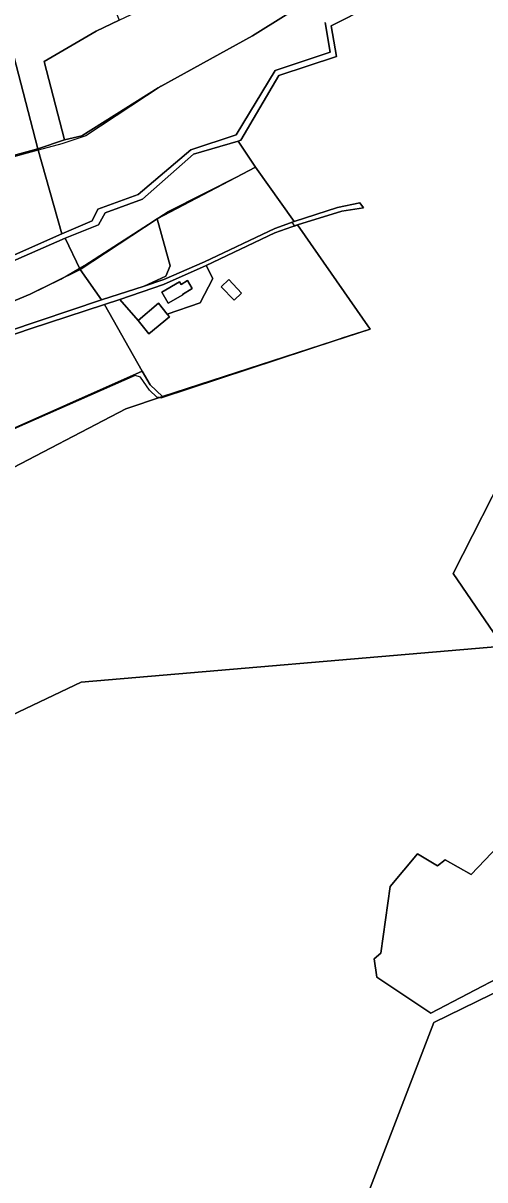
# Model space of a CAD drawing. Extents: x -477304 to -465429, y -1159113 to -1149210.
# Drawn here: x -471430.5 to -471231.3, y -1151728.9 to -1151230 of the extents above; entities that cross this region are included whole.
import ezdxf

# ---------------------------------------------------------------- set-up
doc = ezdxf.new("R2010")
doc.units = 0
for name, color, linetype in [('BPEJ_s', 7, 'Continuous'), ('orna_s', 7, 'Continuous'), ('ostatni_s', 7, 'Continuous'), ('PUPFL_s', 7, 'Continuous'), ('trav_porost_s', 7, 'Continuous'), ('voda_s', 7, 'Continuous')]:
    doc.layers.add(name, color=color, linetype=linetype)

msp = doc.modelspace()

# ---------------------------------------------------------------- linework, layer by layer
at = {"layer": 'BPEJ_s'}
for points in [[(-471303.66, -1151217.91), (-471331.56, -1151235.48), (-471370.87, -1151257.11), (-471403.48, -1151278.65), (-471413.72, -1151282.07), (-471423.99, -1151284.84), (-471454.69, -1151293.11), (-471587.92, -1151331.26), (-471588.58, -1151328.89), (-471589.57, -1151329.16), (-471601.74, -1151285.06), (-471504.5, -1151258.39), (-471437.58, -1151240.24), (-471446.73, -1151206.14)], [(-471303.66, -1151217.91), (-471331.56, -1151235.48), (-471370.87, -1151257.11), (-471403.48, -1151278.65), (-471413.72, -1151282.07), (-471423.99, -1151284.84), (-471454.69, -1151293.11), (-471587.92, -1151331.26), (-471588.58, -1151328.89), (-471589.57, -1151329.16), (-471601.74, -1151285.06), (-471504.5, -1151258.39), (-471437.58, -1151240.24), (-471446.73, -1151206.14)], [(-471438.11, -1151351.34), (-471427.49, -1151346.95), (-471414.26, -1151340.37), (-471406.13, -1151335.63), (-471403.91, -1151334.33), (-471367.86, -1151311.29), (-471336.85, -1151295.58), (-471330.16, -1151292.07), (-471313.48, -1151315.47), (-471314.58, -1151315.87), (-471313.42, -1151317.48), (-471312.12, -1151317.03), (-471280.79, -1151361.92), (-471293.04, -1151365.9), (-471295.11, -1151366.75), (-471371.06, -1151391.71), (-471371.88, -1151391.51), (-471372.76, -1151391.29), (-471375.96, -1151388.3), (-471379.8, -1151382.75), (-471382.15, -1151381.9), (-471444.55, -1151409.47)], [(-471438.11, -1151351.34), (-471427.49, -1151346.95), (-471414.26, -1151340.37), (-471406.13, -1151335.63), (-471403.91, -1151334.33), (-471367.86, -1151311.29), (-471336.85, -1151295.58), (-471330.16, -1151292.07), (-471313.48, -1151315.47), (-471314.58, -1151315.87), (-471313.42, -1151317.48), (-471312.12, -1151317.03), (-471280.79, -1151361.92), (-471293.04, -1151365.9), (-471295.11, -1151366.75), (-471371.06, -1151391.71), (-471371.88, -1151391.51), (-471372.76, -1151391.29), (-471375.96, -1151388.3), (-471379.8, -1151382.75), (-471382.15, -1151381.9), (-471444.55, -1151409.47)]]:
    msp.add_lwpolyline(points, dxfattribs=at)
at = {"layer": 'orna_s'}
for points in [[(-471352.18, -1151332.88), (-471369.76, -1151340.52), (-471378.25, -1151343.5), (-471368.96, -1151339.13), (-471367.01, -1151334.63), (-471372.62, -1151314.36), (-471330.16, -1151292.07), (-471313.48, -1151315.47), (-471321.92, -1151318.54)], [(-471368.96, -1151339.13), (-471378.25, -1151343.5), (-471396.6, -1151349.29), (-471405.86, -1151336.19), (-471372.62, -1151314.36), (-471367.01, -1151334.63)]]:
    msp.add_lwpolyline(points, close=True, dxfattribs=at)
at = {"layer": 'ostatni_s'}
msp.add_lwpolyline([(-471436.73, -1151362.87), (-471396.6, -1151349.29), (-471378.25, -1151343.5), (-471369.76, -1151340.52), (-471352.18, -1151332.88), (-471321.92, -1151318.54), (-471313.48, -1151315.47), (-471294.78, -1151309.43), (-471285.17, -1151307.53), (-471283.57, -1151309.67), (-471292.91, -1151311.07), (-471312.12, -1151317.03), (-471321.81, -1151320.37), (-471351.58, -1151334.56), (-471369.87, -1151342.64), (-471388.73, -1151349.16), (-471395.34, -1151351.34), (-471427.43, -1151361.82), (-471438.36, -1151365.63)], dxfattribs=at)
for points in [[(-471354.06, -1151350.57), (-471368.31, -1151355.45), (-471372.11, -1151350.78), (-471380.9, -1151358.26), (-471388.73, -1151349.16), (-471369.87, -1151342.64), (-471351.58, -1151334.56), (-471348.66, -1151340.12)], [(-471361.73, -1151347.01), (-471357.56, -1151344.5), (-471359.58, -1151341.05), (-471362.33, -1151342.67), (-471362.99, -1151341.55), (-471370.66, -1151345.96), (-471367.88, -1151350.79), (-471361.59, -1151347.24)], [(-471359.58, -1151341.05), (-471357.56, -1151344.5), (-471361.73, -1151347.01), (-471361.59, -1151347.24), (-471367.88, -1151350.79), (-471370.66, -1151345.96), (-471362.99, -1151341.55), (-471362.33, -1151342.67)], [(-471341.8, -1151340.56), (-471336.22, -1151346.38), (-471339.46, -1151349.44), (-471345.05, -1151343.65)], [(-471368.31, -1151355.45), (-471367.38, -1151356.59), (-471376.19, -1151363.98), (-471380.9, -1151358.26), (-471372.11, -1151350.78)]]:
    msp.add_lwpolyline(points, close=True, dxfattribs=at)
at = {"layer": 'PUPFL_s'}
for points in [[(-471524.69, -1151186.42), (-471504.5, -1151258.39), (-471601.74, -1151285.06), (-471589.57, -1151329.16), (-471424.19, -1151284.14), (-471413.81, -1151320.86), (-471457.6, -1151340.23), (-471472.99, -1151339.54), (-471498.58, -1151351.93), (-471524.92, -1151359.99), (-471558.79, -1151374.97), (-471573.73, -1151373.32), (-471599, -1151387.8), (-471632.99, -1151393.88), (-471726.91, -1151425.85), (-471746.79, -1151436.31), (-471756.32, -1151453.07), (-471786.14, -1151463.35), (-471791.52, -1151474.22), (-471824.53, -1151462.29)], [(-471300.19, -1151229.63), (-471297.99, -1151242.43), (-471321.78, -1151250.43), (-471338.51, -1151278.19), (-471358.19, -1151284.63), (-471380.8, -1151303.85), (-471398.19, -1151310.15), (-471400.65, -1151315.28), (-471413.81, -1151320.86), (-471424.19, -1151284.14), (-471412.68, -1151280.38), (-471405.2, -1151278.61), (-471372.22, -1151257.85), (-471331.56, -1151235.48), (-471303.66, -1151217.91)], [(-471441.38, -1151425.06), (-471386.22, -1151396.34), (-471370.32, -1151390.98), (-471280.79, -1151361.92), (-471312.12, -1151317.03), (-471292.91, -1151311.07), (-471283.57, -1151309.67), (-471285.17, -1151307.53), (-471294.78, -1151309.43), (-471313.48, -1151315.47), (-471330.16, -1151292.07), (-471337.73, -1151280.83), (-471336.57, -1151280.52), (-471320.13, -1151252.52), (-471295.24, -1151244.41), (-471297.6, -1151231.09), (-471280.72, -1151222.61)], [(-471219.82, -1151417.84), (-471244.99, -1151467.4), (-471223.54, -1151498.69), (-471405.46, -1151514.25), (-471435.37, -1151528.48)], [(-471204.1, -1151636.98), (-471253.24, -1151661.08), (-471321.59, -1151838.67), (-471320.6, -1151880.58), (-471351.32, -1151868.71), (-471377.66, -1151862.23), (-471419.22, -1151852.4), (-471464.67, -1151839.93), (-471487.11, -1151827.88), (-471506.23, -1151803.95), (-471520.76, -1151785.31), (-471533.23, -1151779.59), (-471535.71, -1151777.45), (-471543.28, -1151763.94), (-471560.11, -1151752.5), (-471563.69, -1151738.81), (-471565.35, -1151736.29), (-471502.75, -1151606.94), (-471469.32, -1151586.74), (-471443.19, -1151601.2), (-471439.29, -1151562.33), (-471435.37, -1151528.48), (-471405.46, -1151514.25), (-471223.54, -1151498.69)], [(-471210.53, -1151927.17), (-471261.39, -1151911.16), (-471261.59, -1151908.65), (-471276.49, -1151917.87), (-471279.04, -1151922.4), (-471283.24, -1151925.44), (-471280.19, -1151932.98), (-471288.36, -1151930.1), (-471309.31, -1151892.93), (-471316.41, -1151882.38), (-471320.6, -1151880.58), (-471321.59, -1151838.67), (-471253.24, -1151661.08), (-471204.1, -1151636.98)]]:
    msp.add_lwpolyline(points, dxfattribs=at)
for points in [[(-471337.73, -1151280.83), (-471330.16, -1151292.07), (-471372.62, -1151314.36), (-471405.86, -1151336.19), (-471412.33, -1151322.75), (-471397.98, -1151316.93), (-471395.07, -1151311.83), (-471378.94, -1151305.94), (-471356.91, -1151286.48)], [(-471412.33, -1151322.75), (-471405.86, -1151336.19), (-471427.49, -1151346.95), (-471438.11, -1151351.34), (-471460.98, -1151353.13), (-471495.17, -1151364.99), (-471512.67, -1151377.91), (-471524.26, -1151361.94), (-471497.84, -1151354.08), (-471470.8, -1151341.93), (-471457.32, -1151342.41)], [(-471188.39, -1151385.35), (-471151.74, -1151356.99), (-471082.91, -1151322.75), (-471043.44, -1151430.56), (-471060.2, -1151436.86), (-471068.52, -1151438.32), (-471085.71, -1151448.67), (-471145.92, -1151470.01), (-471212.82, -1151490.39), (-471223.54, -1151498.69), (-471244.99, -1151467.4), (-471219.82, -1151417.84)], [(-471464.74, -1151371.89), (-471444.62, -1151409.13), (-471379.07, -1151380.13), (-471375.71, -1151385.98), (-471370.32, -1151390.98), (-471386.22, -1151396.34), (-471441.38, -1151425.06), (-471450.91, -1151451.72), (-471479.61, -1151464.76), (-471485.1, -1151435.99), (-471493.44, -1151420.43), (-471453.53, -1151400.62), (-471467.58, -1151373.41)], [(-471141.16, -1151609.52), (-471167.67, -1151618.6), (-471218.61, -1151641.48), (-471222.68, -1151640.28), (-471254.55, -1151657), (-471277.8, -1151641.51), (-471279.04, -1151633.59), (-471276.2, -1151631.13), (-471272.08, -1151602.41), (-471260.29, -1151588.33), (-471251.75, -1151593.48), (-471248.41, -1151590.93), (-471237.2, -1151597.2), (-471225.35, -1151584.82), (-471204.15, -1151598.76), (-471180.61, -1151583.71), (-471178.04, -1151586.17), (-471164.43, -1151579.84)], [(-471167.67, -1151618.6), (-471141.16, -1151609.52), (-471164.43, -1151579.84), (-471178.04, -1151586.17), (-471180.61, -1151583.71), (-471204.15, -1151598.76), (-471225.35, -1151584.82), (-471237.2, -1151597.2), (-471248.41, -1151590.93), (-471251.75, -1151593.48), (-471260.29, -1151588.33), (-471272.08, -1151602.41), (-471276.2, -1151631.13), (-471279.04, -1151633.59), (-471277.8, -1151641.51), (-471254.55, -1151657), (-471222.68, -1151640.28), (-471218.61, -1151641.48)]]:
    msp.add_lwpolyline(points, close=True, dxfattribs=at)
at = {"layer": 'trav_porost_s'}
for points in [[(-471424.19, -1151284.14), (-471435.61, -1151239.71), (-471455.03, -1151171.12), (-471424.66, -1151161.45), (-471415.18, -1151155.28), (-471407.39, -1151144.79), (-471396.21, -1151159.75), (-471413.27, -1151170.93), (-471393.03, -1151218.6), (-471389, -1151228.63), (-471398.93, -1151233.4), (-471421.48, -1151246.53), (-471412.68, -1151280.38)], [(-471398.93, -1151233.4), (-471389, -1151228.63), (-471378.99, -1151224), (-471359.34, -1151217.73), (-471342.39, -1151210.78), (-471307.5, -1151190.53), (-471296.75, -1151211.45), (-471303.66, -1151217.91), (-471331.56, -1151235.48), (-471372.22, -1151257.85), (-471405.2, -1151278.61), (-471412.68, -1151280.38), (-471421.48, -1151246.53)], [(-471589.57, -1151329.16), (-471601.74, -1151285.06), (-471504.5, -1151258.39), (-471435.61, -1151239.71), (-471424.19, -1151284.14)], [(-471380.9, -1151358.26), (-471376.19, -1151363.98), (-471367.38, -1151356.59), (-471368.31, -1151355.45), (-471354.06, -1151350.57), (-471348.66, -1151340.12), (-471351.58, -1151334.56), (-471321.81, -1151320.37), (-471312.12, -1151317.03), (-471280.79, -1151361.92), (-471370.32, -1151390.98), (-471375.71, -1151385.98), (-471379.07, -1151380.13), (-471395.34, -1151351.34), (-471388.73, -1151349.16)], [(-471510.09, -1151388.83), (-471512.67, -1151377.91), (-471495.17, -1151364.99), (-471460.98, -1151353.13), (-471438.11, -1151351.34), (-471427.49, -1151346.95), (-471405.86, -1151336.19), (-471396.6, -1151349.29), (-471436.73, -1151362.87), (-471461.32, -1151367.81), (-471488.13, -1151382)], [(-471336.22, -1151346.38), (-471341.8, -1151340.56), (-471345.05, -1151343.65), (-471339.46, -1151349.44)], [(-471461.83, -1151370.3), (-471438.36, -1151365.63), (-471427.43, -1151361.82), (-471395.34, -1151351.34), (-471379.07, -1151380.13), (-471444.62, -1151409.13), (-471464.74, -1151371.89)]]:
    msp.add_lwpolyline(points, close=True, dxfattribs=at)
at = {"layer": 'voda_s'}
for points in [[(-471280.72, -1151222.61), (-471297.6, -1151231.09), (-471295.24, -1151244.41), (-471320.13, -1151252.52), (-471336.57, -1151280.52), (-471337.73, -1151280.83), (-471356.91, -1151286.48), (-471378.94, -1151305.94), (-471395.07, -1151311.83), (-471397.98, -1151316.93), (-471412.33, -1151322.75), (-471457.32, -1151342.41)], [(-471824.53, -1151462.29), (-471791.52, -1151474.22), (-471786.14, -1151463.35), (-471756.32, -1151453.07), (-471746.79, -1151436.31), (-471726.91, -1151425.85), (-471632.99, -1151393.88), (-471599, -1151387.8), (-471573.73, -1151373.32), (-471558.79, -1151374.97), (-471524.92, -1151359.99), (-471498.58, -1151351.93), (-471472.99, -1151339.54), (-471457.6, -1151340.23), (-471413.81, -1151320.86), (-471400.65, -1151315.28), (-471398.19, -1151310.15), (-471380.8, -1151303.85), (-471358.19, -1151284.63), (-471338.51, -1151278.19), (-471321.78, -1151250.43), (-471297.99, -1151242.43), (-471300.19, -1151229.63)]]:
    msp.add_lwpolyline(points, dxfattribs=at)

doc.saveas('drawing.dxf')
